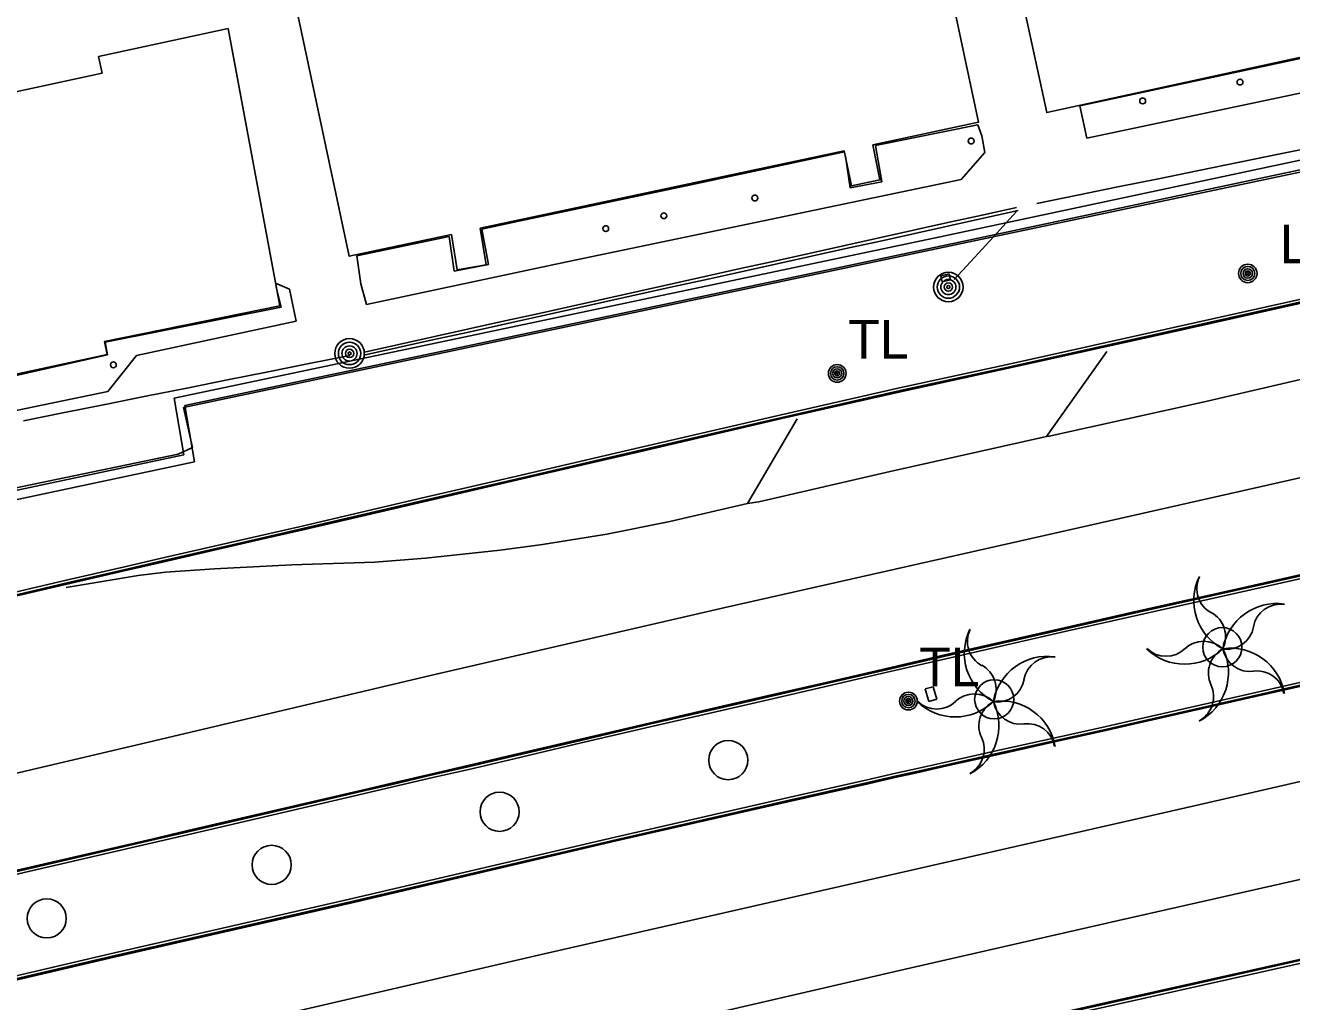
# Model space of a CAD drawing. Extents: x 368532 to 392481, y 10654822 to 10676899.
# Drawn here: x 386818.5 to 386981.4, y 10655432.2 to 10655557.7 of the extents above; entities that cross this region are included whole.
import ezdxf

# ---------------------------------------------------------------- set-up
doc = ezdxf.new("R2010")
doc.units = 0
for name, color, linetype in [('p_Catenary', 7, 'Continuous'), ('p_dtm sidewalk', 7, 'Continuous'), ('p_dtm slab', 7, 'Continuous'), ('p_road - paved curb', 7, 'Continuous'), ('p_road paint stripe', 7, 'Continuous'), ('p_structure building', 7, 'Continuous'), ('p_structure fence', 7, 'Continuous'), ('p_structure unidentified', 7, 'Continuous'), ('p_structure wall', 7, 'Continuous'), ('p_utility general pole', 7, 'Continuous'), ('p_veg tree', 7, 'Continuous')]:
    doc.layers.add(name, color=color, linetype=linetype)

msp = doc.modelspace()

# ---------------------------------------------------------------- linework, layer by layer
at = {"layer": 'p_Catenary'}
for points in [[(386948.61, 10655534.84), (386953.82, 10655535.9), (386959.04, 10655536.96), (386964.25, 10655538.01), (386969.46, 10655539.07), (386974.68, 10655540.13), (386979.89, 10655541.19), (386985.11, 10655542.25)], [(386862.15, 10655515.71), (386866.56, 10655516.69), (386870.97, 10655517.67), (386875.39, 10655518.65), (386879.8, 10655519.63), (386884.21, 10655520.61), (386888.62, 10655521.59), (386893.03, 10655522.57), (386897.45, 10655523.55), (386901.86, 10655524.53), (386906.27, 10655525.51), (386910.68, 10655526.49), (386915.09, 10655527.46), (386919.5, 10655528.44), (386923.92, 10655529.42), (386928.33, 10655530.4), (386932.74, 10655531.38), (386937.15, 10655532.36), (386941.56, 10655533.34), (386945.98, 10655534.32)], [(386862.04, 10655515.32), (386866.46, 10655516.3), (386870.89, 10655517.27), (386875.32, 10655518.25), (386879.75, 10655519.23), (386884.18, 10655520.21), (386888.61, 10655521.19), (386893.04, 10655522.17), (386897.47, 10655523.15), (386901.9, 10655524.13), (386906.33, 10655525.1), (386910.76, 10655526.08), (386915.19, 10655527.06), (386919.62, 10655528.04), (386924.05, 10655529.02), (386928.48, 10655530), (386932.9, 10655530.98), (386937.33, 10655531.96), (386941.76, 10655532.94), (386946.19, 10655533.91)], [(386946, 10655533.8), (386944.65, 10655532.32), (386943.83, 10655531.42), (386943.07, 10655530.59), (386940.09, 10655527.34), (386937.98, 10655525.03)], [(386818.28, 10655506.87), (386823.53, 10655507.93), (386828.77, 10655508.98), (386834.02, 10655510.03), (386839.26, 10655511.08), (386844.51, 10655512.13), (386849.76, 10655513.19), (386855, 10655514.24), (386860.25, 10655515.29)]]:
    msp.add_lwpolyline(points, dxfattribs=at)
at = {"layer": 'p_dtm sidewalk'}
for centre in [(386972.47, 10655477.76), (386943.13, 10655471.05), (386908.92, 10655463.24), (386879.51, 10655456.59), (386850.19, 10655449.76), (386821.26, 10655442.88)]:
    msp.add_circle(centre, 2.52, dxfattribs=at)
at = {"layer": 'p_dtm slab'}
for p, q in [((386995.6, 10655556.29), (386954.12, 10655547.39)), ((387007.62, 10655554.35), (386955.03, 10655543.23)), ((386955.03, 10655543.23), (386954.12, 10655547.39)), ((386941, 10655544.93), (386927.87, 10655542.29)), ((386941.52, 10655543.53), (386941, 10655544.93)), ((386927.87, 10655542.29), (386928.66, 10655537.6)), ((386941.52, 10655543.53), (386941.93, 10655541.39)), ((386923.87, 10655541.45), (386904.12, 10655537.21)), ((386924.59, 10655536.84), (386923.98, 10655540.89)), ((386941.93, 10655541.39), (386938.89, 10655537.92)), ((386938.89, 10655537.92), (386910.56, 10655531.98)), ((386928.66, 10655537.6), (386924.59, 10655536.84)), ((386904.12, 10655537.21), (386881.38, 10655532.41)), ((386881.38, 10655532.41), (386877.24, 10655531.54)), ((386877.24, 10655531.54), (386878.1, 10655526.96)), ((386910.56, 10655531.98), (386888.14, 10655527.33)), ((386873.02, 10655530.57), (386861.14, 10655528.08)), ((386873.68, 10655526.13), (386873.02, 10655530.57)), ((386861.66, 10655524.5), (386861.14, 10655528.08)), ((386888.14, 10655527.33), (386862.41, 10655521.85)), ((386878.1, 10655526.96), (386873.68, 10655526.13)), ((386852.48, 10655523.82), (386850.68, 10655524.59)), ((386862.41, 10655521.85), (386861.66, 10655524.5)), ((386850.78, 10655524.07), (386851.41, 10655521.51)), ((386853.34, 10655519.68), (386852.48, 10655523.82)), ((386828.77, 10655517.01), (386851.41, 10655521.51)), ((386832.81, 10655515.29), (386853.34, 10655519.68)), ((386829.08, 10655515.35), (386828.77, 10655517.01)), ((386814.35, 10655512.05), (386829.08, 10655515.35)), ((386832.81, 10655515.29), (386829.11, 10655510.64)), ((386829.11, 10655510.64), (386810.41, 10655506.77))]:
    msp.add_line(p, q, dxfattribs=at)
at = {"layer": 'p_road - paved curb'}
for p, q in [((386986.26, 10655523.35), (386965.24, 10655518.65)), ((386986.34, 10655523.01), (386965.32, 10655518.31)), ((386986.37, 10655522.86), (386965.35, 10655518.16)), ((386965.24, 10655518.65), (386945.62, 10655514.3)), ((386965.32, 10655518.31), (386945.7, 10655513.96)), ((386965.35, 10655518.16), (386945.73, 10655513.81)), ((386945.62, 10655514.3), (386930.96, 10655511.11)), ((386945.7, 10655513.96), (386931.04, 10655510.77)), ((386945.73, 10655513.81), (386931.07, 10655510.62)), ((386930.96, 10655511.11), (386915.71, 10655507.65)), ((386931.04, 10655510.77), (386915.79, 10655507.31)), ((386931.07, 10655510.62), (386915.82, 10655507.16)), ((386915.71, 10655507.65), (386897.56, 10655503.43)), ((386915.79, 10655507.31), (386897.64, 10655503.09)), ((386915.82, 10655507.16), (386897.67, 10655502.94)), ((386897.56, 10655503.43), (386882.28, 10655499.89)), ((386897.64, 10655503.09), (386882.36, 10655499.55)), ((386897.67, 10655502.94), (386882.39, 10655499.4)), ((386882.28, 10655499.89), (386869.61, 10655496.95)), ((386882.36, 10655499.55), (386869.69, 10655496.61)), ((386882.39, 10655499.4), (386869.72, 10655496.46)), ((386869.61, 10655496.95), (386853.73, 10655493.26)), ((386869.69, 10655496.61), (386853.81, 10655492.92)), ((386869.72, 10655496.46), (386853.84, 10655492.77)), ((386848.61, 10655492.08), (386835.47, 10655489.06)), ((386848.69, 10655491.74), (386835.55, 10655488.72)), ((386853.73, 10655493.26), (386848.61, 10655492.08)), ((386853.81, 10655492.92), (386848.69, 10655491.74)), ((386853.84, 10655492.77), (386848.72, 10655491.59)), ((386848.72, 10655491.59), (386835.58, 10655488.57)), ((386835.47, 10655489.06), (386831.67, 10655488.19)), ((386835.55, 10655488.72), (386831.75, 10655487.85)), ((386835.58, 10655488.57), (386831.78, 10655487.7)), ((386831.67, 10655488.19), (386823.58, 10655486.32)), ((386831.75, 10655487.85), (386823.66, 10655485.98)), ((386831.78, 10655487.7), (386823.69, 10655485.83)), ((386974.29, 10655485.24), (386987.57, 10655488.21)), ((386974.32, 10655485.09), (386987.6, 10655488.06)), ((386974.4, 10655484.75), (386987.68, 10655487.72)), ((386823.58, 10655486.32), (386809.33, 10655482.97)), ((386823.66, 10655485.98), (386809.41, 10655482.63)), ((386823.69, 10655485.83), (386809.44, 10655482.48)), ((386961.5, 10655482.39), (386974.29, 10655485.24)), ((386961.53, 10655482.24), (386974.32, 10655485.09)), ((386961.61, 10655481.9), (386974.4, 10655484.75)), ((386952.11, 10655480.25), (386961.5, 10655482.39)), ((386952.14, 10655480.1), (386961.53, 10655482.24)), ((386952.22, 10655479.76), (386961.61, 10655481.9)), ((386936.79, 10655476.76), (386952.11, 10655480.25)), ((386936.82, 10655476.61), (386952.14, 10655480.1)), ((386936.9, 10655476.27), (386952.22, 10655479.76)), ((386929.26, 10655475.02), (386936.79, 10655476.76)), ((386929.29, 10655474.87), (386936.82, 10655476.61)), ((386929.37, 10655474.53), (386936.9, 10655476.27)), ((386921.53, 10655473.24), (386929.26, 10655475.02)), ((386921.56, 10655473.09), (386929.29, 10655474.87)), ((386921.64, 10655472.75), (386929.37, 10655474.53)), ((386990.33, 10655475.02), (386976.79, 10655471.94)), ((386990.41, 10655474.68), (386976.87, 10655471.6)), ((386990.44, 10655474.53), (386976.9, 10655471.45)), ((386914.1, 10655471.54), (386921.53, 10655473.24)), ((386914.13, 10655471.39), (386921.56, 10655473.09)), ((386914.21, 10655471.05), (386921.64, 10655472.75)), ((386908.15, 10655470.16), (386914.1, 10655471.54)), ((386908.18, 10655470.01), (386914.13, 10655471.39)), ((386908.26, 10655469.67), (386914.21, 10655471.05)), ((386971.68, 10655470.78), (386965.64, 10655469.41)), ((386976.79, 10655471.94), (386971.68, 10655470.78)), ((386976.87, 10655471.6), (386971.76, 10655470.44)), ((386976.9, 10655471.45), (386971.79, 10655470.29)), ((386898.75, 10655467.99), (386908.15, 10655470.16)), ((386898.78, 10655467.84), (386908.18, 10655470.01)), ((386898.86, 10655467.5), (386908.26, 10655469.67)), ((386965.64, 10655469.41), (386960.15, 10655468.17)), ((386965.72, 10655469.07), (386960.23, 10655467.83)), ((386965.75, 10655468.92), (386960.26, 10655467.68)), ((386971.76, 10655470.44), (386965.72, 10655469.07)), ((386971.79, 10655470.29), (386965.75, 10655468.92)), ((386889.18, 10655465.76), (386898.75, 10655467.99)), ((386889.21, 10655465.61), (386898.78, 10655467.84)), ((386889.29, 10655465.27), (386898.86, 10655467.5)), ((386956.97, 10655467.45), (386951.72, 10655466.28)), ((386960.15, 10655468.17), (386956.97, 10655467.45)), ((386960.23, 10655467.83), (386957.05, 10655467.11)), ((386960.26, 10655467.68), (386957.08, 10655466.96)), ((386881.27, 10655463.91), (386889.18, 10655465.76)), ((386881.3, 10655463.76), (386889.21, 10655465.61)), ((386951.72, 10655466.28), (386943.55, 10655464.46)), ((386951.8, 10655465.94), (386943.63, 10655464.12)), ((386951.83, 10655465.79), (386943.66, 10655463.97)), ((386957.05, 10655467.11), (386951.8, 10655465.94)), ((386957.08, 10655466.96), (386951.83, 10655465.79)), ((386881.38, 10655463.42), (386889.29, 10655465.27)), ((386943.55, 10655464.46), (386936.92, 10655462.98)), ((386943.63, 10655464.12), (386937, 10655462.64)), ((386943.66, 10655463.97), (386937.03, 10655462.49)), ((386870.83, 10655461.48), (386875.43, 10655462.54)), ((386870.86, 10655461.33), (386875.46, 10655462.39)), ((386875.43, 10655462.54), (386881.27, 10655463.91)), ((386875.46, 10655462.39), (386881.3, 10655463.76)), ((386875.54, 10655462.05), (386881.38, 10655463.42)), ((386936.92, 10655462.98), (386933.05, 10655462.11)), ((386937, 10655462.64), (386933.13, 10655461.77)), ((386937.03, 10655462.49), (386933.16, 10655461.62)), ((386865.66, 10655460.27), (386870.83, 10655461.48)), ((386865.69, 10655460.12), (386870.86, 10655461.33)), ((386865.77, 10655459.78), (386870.94, 10655460.99)), ((386870.94, 10655460.99), (386875.54, 10655462.05)), ((386930.46, 10655461.54), (386926.79, 10655460.69)), ((386930.54, 10655461.2), (386926.87, 10655460.35)), ((386930.57, 10655461.05), (386926.9, 10655460.2)), ((386933.05, 10655462.11), (386930.46, 10655461.54)), ((386933.13, 10655461.77), (386930.54, 10655461.2)), ((386933.16, 10655461.62), (386930.57, 10655461.05)), ((386839.41, 10655454.18), (386861.85, 10655459.38)), ((386839.44, 10655454.03), (386861.88, 10655459.23)), ((386861.85, 10655459.38), (386865.66, 10655460.27)), ((386861.88, 10655459.23), (386865.69, 10655460.12)), ((386861.96, 10655458.89), (386865.77, 10655459.78)), ((386926.79, 10655460.69), (386916.48, 10655458.37)), ((386926.87, 10655460.35), (386916.56, 10655458.03)), ((386926.9, 10655460.2), (386916.59, 10655457.88)), ((386839.52, 10655453.69), (386861.96, 10655458.89)), ((386916.48, 10655458.37), (386894.37, 10655453.34)), ((386916.56, 10655458.03), (386894.45, 10655453)), ((386916.59, 10655457.88), (386894.48, 10655452.85)), ((386814.7, 10655448.46), (386834.76, 10655453.09)), ((386814.73, 10655448.31), (386834.79, 10655452.94)), ((386814.81, 10655447.97), (386834.87, 10655452.6)), ((386834.76, 10655453.09), (386839.41, 10655454.18)), ((386834.79, 10655452.94), (386839.44, 10655454.03)), ((386834.87, 10655452.6), (386839.52, 10655453.69)), ((386894.37, 10655453.34), (386860.21, 10655445.35)), ((386894.45, 10655453), (386860.29, 10655445.01)), ((386894.48, 10655452.85), (386860.32, 10655444.86)), ((386860.21, 10655445.35), (386829.98, 10655438.44)), ((386860.29, 10655445.01), (386830.06, 10655438.1)), ((386860.32, 10655444.86), (386830.09, 10655437.95)), ((386942, 10655428.59), (387005.15, 10655442.7)), ((386942.03, 10655428.44), (387005.18, 10655442.55)), ((386942.11, 10655428.1), (387005.26, 10655442.21)), ((386829.98, 10655438.44), (386817.16, 10655435.43)), ((386830.06, 10655438.1), (386817.24, 10655435.09)), ((386830.09, 10655437.95), (386817.27, 10655434.94))]:
    msp.add_line(p, q, dxfattribs=at)
at = {"layer": 'p_road paint stripe'}
for p, q in [((386949.83, 10655504.85), (386957.63, 10655515.79)), ((386970.35, 10655509.36), (386988.95, 10655513.69)), ((386950.21, 10655504.92), (386970.35, 10655509.36)), ((386911.39, 10655496.23), (386917.8, 10655507.12)), ((386929.75, 10655500.35), (386949.83, 10655504.85)), ((386949.83, 10655504.85), (386950.21, 10655504.92)), ((386912.83, 10655496.44), (386929.75, 10655500.35)), ((386955.29, 10655493.39), (386987.26, 10655500.65)), ((386901.39, 10655493.91), (386911.39, 10655496.23)), ((386911.39, 10655496.23), (386912.83, 10655496.44)), ((386893.29, 10655492.29), (386901.39, 10655493.91)), ((386908.5, 10655482.87), (386955.29, 10655493.39)), ((386885.01, 10655490.96), (386893.29, 10655492.29)), ((386869.99, 10655489.21), (386879.58, 10655490.22)), ((386879.58, 10655490.22), (386885.01, 10655490.96)), ((386852.79, 10655488.36), (386863.44, 10655488.69)), ((386863.44, 10655488.69), (386869.99, 10655489.21)), ((386823.75, 10655485.45), (386833.03, 10655486.98)), ((386833.03, 10655486.98), (386836.54, 10655487.42)), ((386836.54, 10655487.42), (386842.86, 10655487.83)), ((386842.86, 10655487.83), (386852.79, 10655488.36)), ((386871.36, 10655474.3), (386908.5, 10655482.87)), ((386832.71, 10655465.18), (386871.36, 10655474.3)), ((387005.62, 10655465.8), (386969.63, 10655457.51)), ((386791.13, 10655455.34), (386832.71, 10655465.18)), ((386969.63, 10655457.51), (386928.71, 10655448.21)), ((386988.68, 10655449.32), (386959.12, 10655442.61)), ((386928.71, 10655448.21), (386885.25, 10655438.31)), ((386959.12, 10655442.61), (386931.51, 10655436.31)), ((386885.25, 10655438.31), (386846.79, 10655429.4)), ((386931.51, 10655436.31), (386901.12, 10655429.27))]:
    msp.add_line(p, q, dxfattribs=at)
at = {"layer": 'p_structure building'}
for points in [[(386996.36, 10655556.65), (386949.88, 10655546.52), (386943.13, 10655577.73), (386952.26, 10655579.7), (386951.45, 10655583.45), (386966.86, 10655586.78), (386967.3, 10655584.74), (387009.73, 10655593.91)], [(386873.31, 10655530.84), (386860.16, 10655528.04), (386853.17, 10655560.87), (386872.37, 10655564.95), (386873.47, 10655559.77), (386880.37, 10655561.24), (386879.65, 10655564.6), (386890.13, 10655566.83), (386889.33, 10655570.55), (386905.1, 10655573.91), (386905.5, 10655572.02), (386923.23, 10655575.8), (386924.38, 10655570.38), (386930.95, 10655571.78)], [(386934.49, 10655572.53), (386935.28, 10655572.7), (386941.12, 10655545.27), (386927.53, 10655542.38)], [(386813.46, 10655548.36), (386828.39, 10655551.59), (386827.94, 10655553.71), (386844.58, 10655557.31), (386851.23, 10655521.67), (386828.7, 10655517.09), (386829.02, 10655515.4), (386814.48, 10655512.26)], [(386927.53, 10655542.38), (386928.43, 10655537.86), (386924.75, 10655537.09), (386923.84, 10655541.59)], [(386923.84, 10655541.59), (386877, 10655531.63)], [(386877, 10655531.63), (386877.78, 10655526.95), (386874.07, 10655526.3), (386873.31, 10655530.84)]]:
    msp.add_lwpolyline(points, dxfattribs=at)
at = {"layer": 'p_structure fence'}
for p, q in [((387017.41, 10655546.21), (386838.87, 10655508.57)), ((386838.87, 10655508.57), (386840, 10655503.45)), ((386840, 10655503.45), (386838.15, 10655502.6)), ((386838.15, 10655502.6), (386800.86, 10655494.84))]:
    msp.add_line(p, q, dxfattribs=at)
at = {"layer": 'p_structure unidentified'}
for p, q in [((386936.28, 10655525.51), (386937.35, 10655525.76)), ((386936.45, 10655524.77), (386936.28, 10655525.51)), ((386937.52, 10655525.02), (386936.45, 10655524.77)), ((386937.35, 10655525.76), (386937.52, 10655525.02)), ((386934.23, 10655472.39), (386935.27, 10655472.68)), ((386934.7, 10655470.77), (386934.23, 10655472.39)), ((386935.27, 10655472.68), (386935.73, 10655471.07)), ((386935.73, 10655471.07), (386934.7, 10655470.77))]:
    msp.add_line(p, q, dxfattribs=at)
for centre in [(386974.74, 10655550.44), (386962.22, 10655548.01), (386940.17, 10655542.86), (386912.34, 10655535.53), (386900.63, 10655533.25), (386893.16, 10655531.59), (386829.83, 10655514.08)]:
    msp.add_circle(centre, 0.375, dxfattribs=at)
at = {"layer": 'p_structure wall'}
for p, q in [((386936.76, 10655530.66), (387015.6, 10655547.46)), ((386937.01, 10655529.49), (387015.85, 10655546.29)), ((386837.63, 10655509.79), (386936.76, 10655530.66)), ((386839.01, 10655508.86), (386937.01, 10655529.49)), ((386838.88, 10655502.52), (386837.63, 10655509.79)), ((386840.25, 10655501.59), (386839.01, 10655508.86)), ((386708.23, 10655474.72), (386838.88, 10655502.52)), ((386708.48, 10655473.55), (386840.25, 10655501.59))]:
    msp.add_line(p, q, dxfattribs=at)
at = {"layer": 'p_utility general pole'}
for centre, radius in [((386937.23, 10655524.08), 1.9), ((386975.74, 10655525.83), 1.19), ((386975.74, 10655525.83), 0.901), ((386975.74, 10655525.83), 0.608), ((386975.74, 10655525.83), 0.337), ((386975.74, 10655525.83), 0.12), ((386937.23, 10655524.08), 1.44), ((386937.23, 10655524.08), 0.973), ((386937.23, 10655524.08), 0.539), ((386937.23, 10655524.08), 0.192), ((386860.21, 10655515.54), 1.9), ((386860.21, 10655515.54), 1.44), ((386860.21, 10655515.54), 0.973), ((386860.21, 10655515.54), 0.539), ((386860.21, 10655515.54), 0.192), ((386922.93, 10655512.97), 1.14), ((386922.93, 10655512.97), 0.865), ((386922.93, 10655512.97), 0.584), ((386922.93, 10655512.97), 0.323), ((386922.93, 10655512.97), 0.115), ((386932.09, 10655470.83), 1.14), ((386932.09, 10655470.83), 0.865), ((386932.09, 10655470.83), 0.584), ((386932.09, 10655470.83), 0.323), ((386932.09, 10655470.83), 0.115)]:
    msp.add_circle(centre, radius, dxfattribs=at)
at = {"layer": 'p_veg tree'}
for centre, radius, start, end in [((386975.85, 10655483.77), 7.06, 153.934, 241.934), ((386972.71, 10655485.27), 3.52, 153.934, 241.934), ((386969.37, 10655479.11), 3.52, 334, 62), ((386979.47, 10655476.31), 7.06, 81.934, 169.934), ((386979.93, 10655479.77), 3.52, 81.934, 169.934), ((386973.01, 10655480.99), 3.52, 261.934, 349.934), ((386946.34, 10655476.99), 7.06, 153.934, 241.934), ((386943.2, 10655478.49), 3.52, 153.934, 241.934), ((386967.63, 10655482.63), 7.06, 225.934, 313.934), ((386965.23, 10655480.11), 3.52, 225.934, 313.934), ((386970.07, 10655475.01), 3.52, 45.9339, 133.9339), ((386966.19, 10655474.47), 7.06, 297.9339, 25.9339), ((386974.19, 10655474.43), 3.52, 117.934, 205.934), ((386973.51, 10655470.57), 7.06, 9.934, 97.934), ((386976.01, 10655478.15), 3.52, 189.934, 277.934), ((386939.86, 10655472.33), 3.52, 334, 62), ((386949.96, 10655469.53), 7.06, 81.934, 169.934), ((386950.42, 10655472.99), 3.52, 81.934, 169.934), ((386976.93, 10655471.19), 3.52, 9.934, 97.934), ((386943.5, 10655474.21), 3.52, 261.934, 349.934), ((386967.83, 10655471.41), 3.52, 297.934, 25.934), ((386938.12, 10655475.85), 7.06, 225.934, 313.934), ((386935.72, 10655473.33), 3.52, 225.934, 313.934), ((386940.56, 10655468.23), 3.52, 45.9339, 133.9339), ((386936.68, 10655467.69), 7.06, 297.9339, 25.9339), ((386944.68, 10655467.65), 3.52, 117.934, 205.934), ((386944, 10655463.79), 7.06, 9.934, 97.934), ((386946.5, 10655471.37), 3.52, 189.934, 277.934), ((386947.42, 10655464.41), 3.52, 9.934, 97.934), ((386938.32, 10655464.63), 3.52, 297.934, 25.934)]:
    msp.add_arc(centre, radius, start, end, dxfattribs=at)

# ---------------------------------------------------------------- texts
at = {"layer": 'p_utility general pole'}
for s, p in [('LP', (386979.86, 10655527.12)), ('TL', (386924.32, 10655514.86)), ('TL', (386933.47, 10655472.72))]:
    msp.add_text(s, height=5, dxfattribs=at).set_placement(p)

doc.saveas('drawing.dxf')
